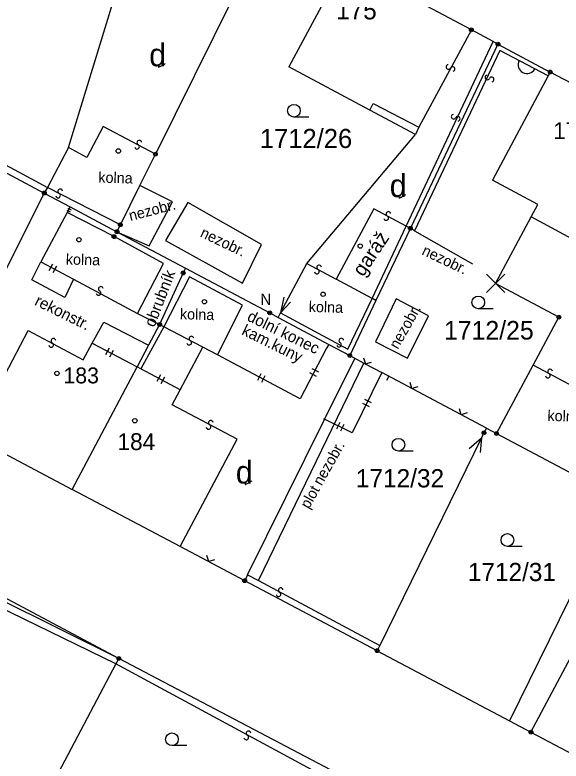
# Model space of a CAD drawing. Extents: x -815878 to -812162, y -1076286 to -1072327.
# Drawn here: x -813116.2 to -813072.9, y -1074526.7 to -1074467.6 of the extents above; entities that cross this region are included whole.
import ezdxf

# ---------------------------------------------------------------- set-up
doc = ezdxf.new("R2010")
doc.units = 0
for name, color, linetype in [('Vrstva 1', 7, 'Continuous'), ('Vrstva 18', 7, 'Continuous'), ('Vrstva 19', 7, 'Continuous'), ('Vrstva 24', 7, 'Continuous'), ('Vrstva 25', 7, 'Continuous'), ('Vrstva 39', 7, 'Continuous'), ('Vrstva 4', 7, 'Continuous'), ('Vrstva 56', 7, 'Continuous'), ('Vrstva 62', 7, 'Continuous')]:
    doc.layers.add(name, color=color, linetype=linetype)

msp = doc.modelspace()

# ---------------------------------------------------------------- linework, layer by layer
at = {"layer": 'Vrstva 1'}
for p, q in [((-813095.94, -1074460.29), (-813105.05, -1074478.65)), ((-813090.05, -1074463.44), (-813094.48, -1074471.73)), ((-813080.03, -1074468.8), (-813090.05, -1074463.44)), ((-813111.93, -1074478.13), (-813108.42, -1074466.67)), ((-813078.29, -1074469.73), (-813080.03, -1074468.8)), ((-813077.92, -1074469.93), (-813084.86, -1074484.52)), ((-813077.92, -1074469.93), (-813078.29, -1074469.73)), ((-813077.92, -1074469.93), (-813073.78, -1074472.14)), ((-813088.08, -1074475.15), (-813094.48, -1074471.73)), ((-813073.94, -1074472.45), (-813078.36, -1074480.7)), ((-813073.78, -1074472.14), (-813073.94, -1074472.45)), ((-813063.08, -1074477.86), (-813073.78, -1074472.14)), ((-813127.43, -1074474.51), (-813113.85, -1074481.73)), ((-813084.46, -1074477.09), (-813088.08, -1074475.15)), ((-813093.06, -1074487.31), (-813084.46, -1074477.09)), ((-813111.93, -1074478.13), (-813113.61, -1074481.29)), ((-813106.28, -1074481.12), (-813105.05, -1074478.65)), ((-813074.76, -1074482.63), (-813078.36, -1074480.7)), ((-813113.61, -1074481.29), (-813113.85, -1074481.73)), ((-813107.83, -1074484.24), (-813106.28, -1074481.12)), ((-813113.85, -1074481.73), (-813122.74, -1074499.33)), ((-813113.85, -1074481.73), (-813111.81, -1074482.81)), ((-813111.81, -1074482.81), (-813108.1, -1074484.79)), ((-813075.29, -1074483.62), (-813074.76, -1074482.63)), ((-813078.11, -1074488.89), (-813075.29, -1074483.62)), ((-813108.1, -1074484.79), (-813107.83, -1074484.24)), ((-813108.1, -1074484.79), (-813102.67, -1074487.68)), ((-813084.86, -1074484.52), (-813087.59, -1074490.24)), ((-813102.67, -1074487.68), (-813102.85, -1074488.06)), ((-813102.67, -1074487.68), (-813096, -1074491.22)), ((-813095.15, -1074491.23), (-813093.06, -1074487.31)), ((-813102.85, -1074488.06), (-813104.72, -1074492.14)), ((-813073.1, -1074491.56), (-813078.11, -1074488.89)), ((-813094.89, -1074489.98), (-813095.15, -1074491.23)), ((-813087.59, -1074490.24), (-813089.66, -1074494.6)), ((-813095.15, -1074491.23), (-813094.34, -1074490.37)), ((-813096, -1074491.22), (-813095.34, -1074491.58)), ((-813095.34, -1074491.58), (-813095.15, -1074491.23)), ((-813095.34, -1074491.58), (-813091.32, -1074493.72)), ((-813075.13, -1074495.36), (-813073.1, -1074491.56)), ((-813104.72, -1074492.14), (-813105.59, -1074493.78)), ((-813105.59, -1074493.78), (-813106.5, -1074495.5)), ((-813091.32, -1074493.72), (-813089.66, -1074494.6)), ((-813091.69, -1074499.72), (-813089.26, -1074494.84)), ((-813089.66, -1074494.6), (-813088.54, -1074495.21)), ((-813111.64, -1074505.21), (-813106.5, -1074495.5)), ((-813088.54, -1074495.21), (-813087.13, -1074495.95)), ((-813078.03, -1074500.78), (-813075.13, -1074495.36)), ((-813087.13, -1074495.95), (-813089.47, -1074500.72)), ((-813078.84, -1074500.35), (-813087.13, -1074495.95)), ((-813089.47, -1074500.72), (-813091.7, -1074499.63)), ((-813097.77, -1074511.99), (-813091.69, -1074499.72)), ((-813079.03, -1074500.73), (-813079.23, -1074501.13)), ((-813078.84, -1074500.35), (-813079.03, -1074500.73)), ((-813078.84, -1074500.35), (-813078.03, -1074500.78)), ((-813078.03, -1074500.78), (-813070.99, -1074504.53)), ((-813119.56, -1074501.01), (-813111.64, -1074505.21)), ((-813079.23, -1074501.13), (-813087.28, -1074517.58)), ((-813080.19, -1074501.96), (-813079.23, -1074501.13)), ((-813079.23, -1074501.13), (-813079.34, -1074502.29)), ((-813103.09, -1074509.73), (-813111.64, -1074505.21)), ((-813068.37, -1074505.92), (-813077, -1074523.54)), ((-813097.98, -1074512.44), (-813103.09, -1074509.73)), ((-813107.95, -1074518.6), (-813123.26, -1074510.46)), ((-813097.77, -1074511.99), (-813097.98, -1074512.44)), ((-813087.49, -1074517.99), (-813097.98, -1074512.44)), ((-813087.28, -1074517.58), (-813087.49, -1074517.99)), ((-813087.49, -1074517.99), (-813077, -1074523.54)), ((-813107.95, -1074518.6), (-813108.18, -1074519.03)), ((-813090.63, -1074527.71), (-813107.95, -1074518.6)), ((-813108.18, -1074519.03), (-813115.67, -1074533.16)), ((-813077, -1074523.54), (-813075.31, -1074524.44)), ((-813075.31, -1074524.44), (-813066.13, -1074529.29))]:
    msp.add_line(p, q, dxfattribs=at)
at = {"layer": 'Vrstva 24'}
for p, q in [((-813078.832, -1074489.612), (-813077.388, -1074488.168)), ((-813077.388, -1074489.612), (-813078.832, -1074488.168))]:
    msp.add_line(p, q, dxfattribs=at)
for centre, radius in [((-813080.03, -1074468.8), 0.15), ((-813080.03, -1074468.8), 0.075), ((-813077.92, -1074469.93), 0.15), ((-813077.92, -1074469.93), 0.075), ((-813073.78, -1074472.14), 0.15), ((-813073.78, -1074472.14), 0.075), ((-813105.05, -1074478.65), 0.15), ((-813105.05, -1074478.65), 0.075), ((-813113.85, -1074481.73), 0.15), ((-813113.85, -1074481.73), 0.075), ((-813107.83, -1074484.24), 0.15), ((-813107.83, -1074484.24), 0.075), ((-813108.1, -1074484.79), 0.15), ((-813108.1, -1074484.79), 0.075), ((-813084.86, -1074484.52), 0.15), ((-813084.86, -1074484.52), 0.075), ((-813108.33, -1074485.18), 0.15), ((-813108.33, -1074485.18), 0.075), ((-813102.85, -1074488.06), 0.15), ((-813102.85, -1074488.06), 0.075), ((-813096, -1074491.22), 0.15), ((-813096, -1074491.22), 0.075), ((-813073.1, -1074491.56), 0.15), ((-813104.72, -1074492.14), 0.15), ((-813073.1, -1074491.56), 0.075), ((-813104.72, -1074492.14), 0.075), ((-813089.66, -1074494.6), 0.15), ((-813089.66, -1074494.6), 0.075), ((-813079.03, -1074500.73), 0.15), ((-813079.03, -1074500.73), 0.075), ((-813078.03, -1074500.78), 0.15), ((-813078.03, -1074500.78), 0.075), ((-813097.98, -1074512.44), 0.15), ((-813097.98, -1074512.44), 0.075), ((-813087.49, -1074517.99), 0.15), ((-813087.49, -1074517.99), 0.075), ((-813107.95, -1074518.6), 0.15), ((-813107.95, -1074518.6), 0.075), ((-813075.31, -1074524.44), 0.15), ((-813075.31, -1074524.44), 0.075)]:
    msp.add_circle(centre, radius, dxfattribs=at)
at = {"layer": 'Vrstva 25'}
for p, q in [((-813092.907, -1074475.712), (-813094.08, -1074475.712)), ((-813078.307, -1074490.9), (-813079.48, -1074490.9)), ((-813084.638, -1074502.17), (-813085.81, -1074502.17)), ((-813075.998, -1074509.72), (-813077.17, -1074509.72)), ((-813102.573, -1074525.502), (-813103.745, -1074525.502))]:
    msp.add_line(p, q, dxfattribs=at)
for centre, radius in [((-813094.08, -1074475.21), 0.503), ((-813107.99, -1074478.4), 0.175), ((-813111.11, -1074485.43), 0.175), ((-813088.83, -1074485.93), 0.175), ((-813091.77, -1074489.75), 0.175), ((-813101.17, -1074490.34), 0.175), ((-813079.48, -1074490.397), 0.503), ((-813112.85, -1074496.02), 0.175), ((-813106.68, -1074499.77), 0.175), ((-813085.81, -1074501.667), 0.503), ((-813077.17, -1074509.218), 0.503), ((-813103.745, -1074524.999), 0.503)]:
    msp.add_circle(centre, radius, dxfattribs=at)
for points in [[(-813104.792, -1074471.683), (-813104.792, -1074471.7), (-813104.831, -1074471.808), (-813104.261, -1074471.471)], [(-813085.742, -1074482.043), (-813085.742, -1074482.06), (-813085.781, -1074482.168), (-813085.211, -1074481.831)], [(-813097.932, -1074504.743), (-813097.932, -1074504.76), (-813097.971, -1074504.868), (-813097.401, -1074504.531)]]:
    msp.add_open_spline(points, degree=2, dxfattribs=at)
at = {"layer": 'Vrstva 39'}
for p, q in [((-813103.71, -1074482.42), (-813106.28, -1074481.12)), ((-813105.55, -1074485.9), (-813103.71, -1074482.42)), ((-813102.48, -1074482.48), (-813104.26, -1074485.49)), ((-813096.65, -1074485.8), (-813102.48, -1074482.48)), ((-813108.1, -1074484.79), (-813105.55, -1074485.9)), ((-813084.53, -1074484.71), (-813079.93, -1074487.33)), ((-813104.26, -1074485.49), (-813098.15, -1074488.86)), ((-813098.15, -1074488.86), (-813096.65, -1074485.8)), ((-813085.99, -1074490.11), (-813087.63, -1074493.51)), ((-813083.41, -1074491.45), (-813085.99, -1074490.11)), ((-813085.09, -1074494.81), (-813083.41, -1074491.45)), ((-813087.63, -1074493.51), (-813085.09, -1074494.81)), ((-813096.9, -1074512.42), (-813088.54, -1074495.21))]:
    msp.add_line(p, q, dxfattribs=at)
at = {"layer": 'Vrstva 4'}
for p, q in [((-813080.03, -1074468.8), (-813084.18, -1074476.5)), ((-813085.19, -1074484.34), (-813078.29, -1074469.73)), ((-813077.76, -1074470.44), (-813084.53, -1074484.71)), ((-813073.94, -1074472.45), (-813077.76, -1074470.44)), ((-813126.61, -1074474.27), (-813113.61, -1074481.29)), ((-813088.08, -1074475.15), (-813087.8, -1074474.63)), ((-813087.8, -1074474.63), (-813084.18, -1074476.5)), ((-813109.18, -1074476.45), (-813110.48, -1074478.9)), ((-813105.05, -1074478.65), (-813109.18, -1074476.45)), ((-813084.18, -1074476.5), (-813084.46, -1074477.09)), ((-813110.48, -1074478.9), (-813111.93, -1074478.13)), ((-813107.83, -1074484.24), (-813113.61, -1074481.29)), ((-813111.81, -1074482.81), (-813112.05, -1074483.26)), ((-813087.75, -1074482.98), (-813090.73, -1074488.56)), ((-813085.19, -1074484.34), (-813087.75, -1074482.98)), ((-813112.05, -1074483.26), (-813114.12, -1074487.17)), ((-813108.33, -1074485.18), (-813112.05, -1074483.26)), ((-813071.72, -1074485.53), (-813075.29, -1074483.62)), ((-813087.88, -1074490.09), (-813085.19, -1074484.34)), ((-813084.86, -1074484.52), (-813085.19, -1074484.34)), ((-813084.53, -1074484.71), (-813084.86, -1074484.52)), ((-813104.42, -1074487.32), (-813108.33, -1074485.18)), ((-813114.84, -1074488.6), (-813114.12, -1074487.17)), ((-813114.12, -1074487.17), (-813111.53, -1074488.55)), ((-813106.46, -1074491.27), (-813104.42, -1074487.32)), ((-813093.06, -1074487.31), (-813090.73, -1074488.56)), ((-813102.34, -1074488.36), (-813104.39, -1074492.32)), ((-813098.15, -1074490.62), (-813102.34, -1074488.36)), ((-813112.23, -1074490), (-813114.84, -1074488.6)), ((-813111.53, -1074488.55), (-813112.23, -1074490)), ((-813111.53, -1074488.55), (-813106.46, -1074491.27)), ((-813087.88, -1074490.09), (-813090.73, -1074488.56)), ((-813089.8, -1074494.09), (-813087.88, -1074490.09)), ((-813087.59, -1074490.24), (-813087.9, -1074490.07)), ((-813100.13, -1074494.56), (-813098.15, -1074490.62)), ((-813106.46, -1074491.27), (-813104.72, -1074492.14)), ((-813095.15, -1074491.23), (-813089.8, -1074494.09)), ((-813110.07, -1074493.61), (-813109.15, -1074491.95)), ((-813109.15, -1074491.95), (-813105.59, -1074493.78)), ((-813104.39, -1074492.32), (-813106.22, -1074495.65)), ((-813104.39, -1074492.32), (-813104.72, -1074492.14)), ((-813101.3, -1074493.94), (-813104.39, -1074492.32)), ((-813119.56, -1074501.01), (-813115.12, -1074492.63)), ((-813115.12, -1074492.63), (-813110.77, -1074494.93)), ((-813110.77, -1074494.93), (-813110.07, -1074493.61)), ((-813110.07, -1074493.61), (-813106.5, -1074495.5)), ((-813091.32, -1074493.72), (-813091.49, -1074494.03)), ((-813103.08, -1074497.31), (-813101.3, -1074493.94)), ((-813100.13, -1074494.56), (-813101.3, -1074493.94)), ((-813091.49, -1074494.03), (-813093.6, -1074498.03)), ((-813091.49, -1074494.03), (-813093.6, -1074498.03)), ((-813093.6, -1074498.03), (-813100.13, -1074494.56)), ((-813106.22, -1074495.65), (-813106.5, -1074495.5)), ((-813071.91, -1074497.09), (-813075.13, -1074495.36)), ((-813103.08, -1074497.31), (-813106.22, -1074495.65)), ((-813103.73, -1074498.52), (-813103.08, -1074497.31)), ((-813098.59, -1074501.24), (-813103.73, -1074498.52)), ((-813103.09, -1074509.73), (-813098.59, -1074501.24)), ((-813107.95, -1074518.6), (-813123.49, -1074510.88)), ((-813108.18, -1074519.03), (-813123.78, -1074511.43)), ((-813097.77, -1074511.99), (-813096.9, -1074512.42)), ((-813096.9, -1074512.42), (-813087.28, -1074517.58)), ((-813075.31, -1074524.44), (-813071.22, -1074516.73)), ((-813090.96, -1074528.33), (-813108.18, -1074519.03))]:
    msp.add_line(p, q, dxfattribs=at)
at = {"layer": 'Vrstva 62'}
for p, q in [((-813112.075, -1074483.082), (-813111.815, -1074483.22)), ((-813111.992, -1074482.926), (-813111.732, -1074483.064)), ((-813113.465, -1074487.859), (-813113.183, -1074487.33)), ((-813113.147, -1074488.028), (-813112.865, -1074487.499)), ((-813108.968, -1074494.533), (-813108.687, -1074494.003)), ((-813108.65, -1074494.701), (-813108.369, -1074494.171)), ((-813088.568, -1074494.786), (-813088.422, -1074495.261)), ((-813088.422, -1074495.261), (-813087.946, -1074495.117)), ((-813104.65, -1074496.141), (-813104.93, -1074496.671)), ((-813096.696, -1074496.045), (-813096.978, -1074496.575)), ((-813092.839, -1074495.945), (-813092.308, -1074496.225)), ((-813092.671, -1074495.626), (-813092.14, -1074495.906)), ((-813104.331, -1074496.309), (-813104.612, -1074496.84)), ((-813096.378, -1074496.214), (-813096.66, -1074496.744)), ((-813086.716, -1074496.566), (-813086.552, -1074496.257)), ((-813084.732, -1074497.223), (-813084.875, -1074496.752)), ((-813084.26, -1074497.078), (-813084.732, -1074497.223)), ((-813088.659, -1074498.385), (-813088.12, -1074498.65)), ((-813088.5, -1074498.062), (-813087.962, -1074498.326)), ((-813080.836, -1074499.29), (-813080.98, -1074498.819)), ((-813080.364, -1074499.146), (-813080.836, -1074499.29)), ((-813090.456, -1074499.904), (-813090.719, -1074500.443)), ((-813090.133, -1074500.062), (-813090.396, -1074500.601)), ((-813100.833, -1074510.927), (-813100.977, -1074510.456)), ((-813100.361, -1074510.782), (-813100.833, -1074510.927))]:
    msp.add_line(p, q, dxfattribs=at)
for centre, radius, start, end in [((-813075.63, -1074471.561), 0.7, 152.49366, 332.00162), ((-813081.84, -1074471.74), 0.184, 101.87788, 334.46788), ((-813081.508, -1074471.9), 0.184, 282.09234, 154.19034), ((-813078.755, -1074472.567), 0.184, 101.99205, 334.09005), ((-813078.423, -1074472.727), 0.184, 281.77759, 154.36759), ((-813081.439, -1074475.681), 0.184, 101.87788, 334.46788), ((-813081.107, -1074475.841), 0.184, 282.09234, 154.19034), ((-813106.327, -1074477.734), 0.184, 8.94558, 241.53558), ((-813106.504, -1074478.058), 0.184, 189.16003, 61.25803), ((-813112.766, -1074481.927), 0.184, 190.11939, 62.70939), ((-813112.596, -1074481.6), 0.184, 10.33385, 242.43185), ((-813086.777, -1074483.705), 0.184, 189.1788, 61.7688), ((-813086.602, -1074483.381), 0.184, 9.39326, 241.49126), ((-813092.258, -1074487.949), 0.184, 189.16003, 61.25803), ((-813092.082, -1074487.626), 0.184, 8.94558, 241.53558), ((-813109.555, -1074489.649), 0.184, 189.16003, 61.25803), ((-813109.379, -1074489.325), 0.184, 8.94558, 241.53558), ((-813102.202, -1074493.259), 0.184, 9.70598, 241.80397), ((-813113.305, -1074493.759), 0.184, 189.16003, 61.25803), ((-813113.129, -1074493.435), 0.184, 8.94558, 241.53558), ((-813102.376, -1074493.584), 0.184, 189.49152, 62.08152), ((-813090.505, -1074493.742), 0.184, 189.24469, 61.34269), ((-813090.329, -1074493.418), 0.184, 9.03023, 241.62023), ((-813073.969, -1074496.193), 0.184, 188.9106, 61.5006), ((-813073.792, -1074495.869), 0.184, 9.12506, 241.22306), ((-813100.843, -1074500.256), 0.184, 189.27125, 61.86125), ((-813100.669, -1074499.931), 0.184, 9.48571, 241.5837), ((-813095.13, -1074513.188), 0.184, 9.10564, 241.69564), ((-813095.306, -1074513.512), 0.184, 189.32009, 61.41809), ((-813097.68, -1074524.54), 0.184, 9.10564, 241.69564), ((-813097.856, -1074524.864), 0.184, 189.32009, 61.41809)]:
    msp.add_arc(centre, radius, start, end, dxfattribs=at)

# ---------------------------------------------------------------- texts
at = {"layer": 'Vrstva 18'}
for s, height, p in [('1712/26', 1.5134, (-813096.78, -1074478.16)), ('1712/25', 1.471, (-813082.199, -1074493.335)), ('1712/32', 1.4472, (-813089.18, -1074505.05)), ('1712/31', 1.4409, (-813080.3, -1074512.472))]:
    msp.add_text(s, height=height, dxfattribs=at).set_placement(p)
at = {"layer": 'Vrstva 19'}
for s, height, p in [('175', 1.4386, (-813090.734, -1074467.97)), ('176', 1.3277, (-813073.546, -1074477.452)), ('183', 1.2616, (-813112.34, -1074496.81)), ('184', 1.3401, (-813108.057, -1074502.095))]:
    msp.add_text(s, height=height, dxfattribs=at).set_placement(p)
at = {"layer": 'Vrstva 25'}
for p in [(-813105.543, -1074471.682), (-813086.493, -1074482.042), (-813098.683, -1074504.742)]:
    msp.add_text('d', height=1.8, dxfattribs=at).set_placement(p)
at = {"layer": 'Vrstva 56'}
for s, height, rotation, p in [('kolna', 0.85, 358.42908, (-813109.58, -1074480.9)), ('nezobr.', 0.85, 14.52969, (-813107.034, -1074483.951)), ('nezobr.', 0.85, 334.5018, (-813101.57, -1074485.16)), ('garáž', 1.1362, 56.13501, (-813088.59, -1074488.42)), ('nezobr.', 0.85, 334.5018, (-813084.016, -1074486.571)), ('kolna', 0.85, 358.42908, (-813112.157, -1074487.388)), ('obrubník', 0.9, 68.93286, (-813105.14, -1074492.414)), ('rekonstr.', 0.9, 333.7751, (-813114.689, -1074490.562)), ('kolna', 0.85, 358.42908, (-813092.916, -1074491.147)), ('kolna', 0.85, 358.42908, (-813103.119, -1074491.723)), ('nezobr.', 0.85, 60.42488, (-813085.85, -1074494.161)), ('dolní konec', 0.9, 333.7751, (-813097.86, -1074491.792)), ('kam.kuny', 0.9, 333.7751, (-813098.29, -1074492.902)), ('kolna', 0.85, 358.42908, (-813074.01, -1074499.78)), ('nezobr.', 0.85, 60.42488, (-813091.89, -1074504.97)), ('plot', 0.85, 60.42488, (-813092.901, -1074506.811))]:
    msp.add_text(s, height=height, rotation=rotation, dxfattribs=at).set_placement(p)
msp.add_text('N', height=0.9, dxfattribs=at).set_placement((-813096.742, -1074490.6))

doc.saveas('drawing.dxf')
